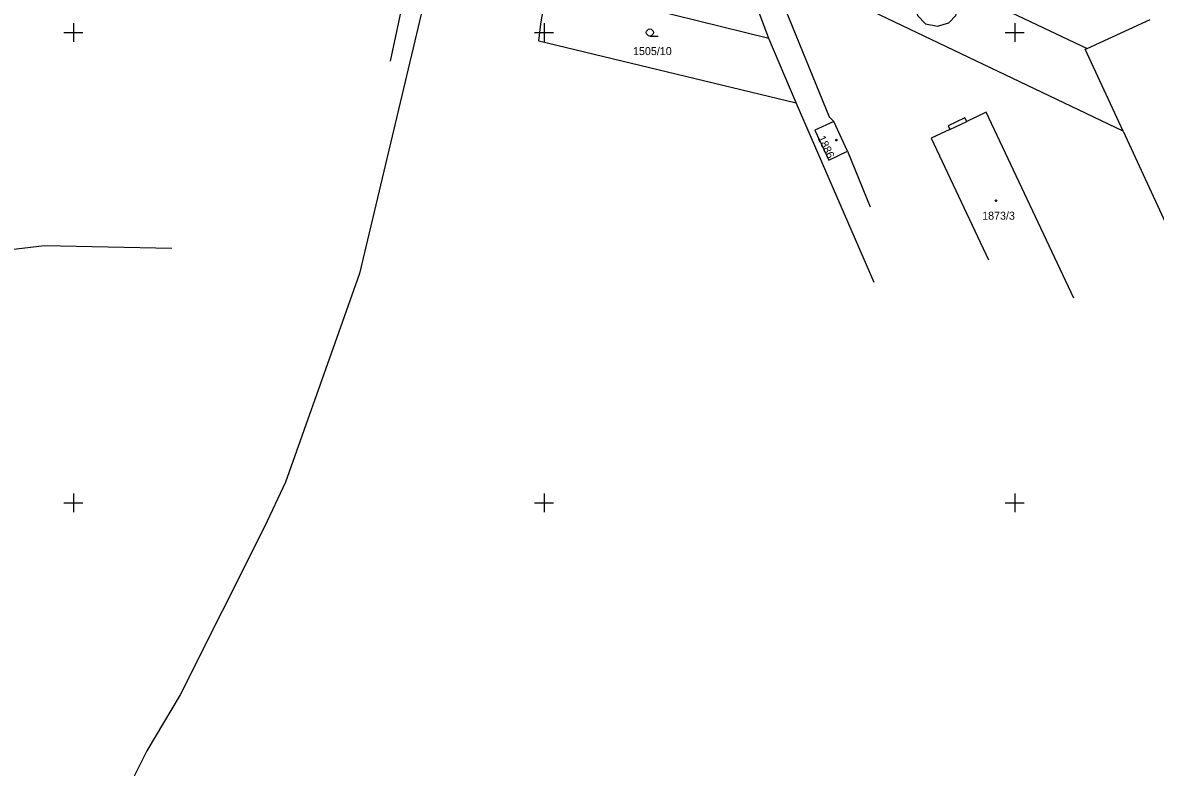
# Model space of a CAD drawing. Extents: x -779302 to -774398, y -1144902 to -1142831.
# Drawn here: x -777410.8 to -777170.1, y -1144156.2 to -1143997.9 of the extents above; entities that cross this region are included whole.
import ezdxf

# ---------------------------------------------------------------- set-up
doc = ezdxf.new("R2010")
doc.units = 0
for name, color, linetype in [('hektosit - Vrstva 5', 7, 'Continuous'), ('Hranice parcel', 7, 'Continuous'), ('Parcelní čísla', 7, 'Continuous'), ('Vnitřní kresba', 7, 'Continuous'), ('Značky budov', 7, 'Continuous'), ('Značky kultur', 7, 'Continuous')]:
    doc.layers.add(name, color=color, linetype=linetype)

msp = doc.modelspace()

# ---------------------------------------------------------------- linework, layer by layer
at = {"layer": 'hektosit - Vrstva 5'}
for p, q in [((-777402, -1144000), (-777398, -1144000)), ((-777400, -1143998), (-777400, -1144002)), ((-777302, -1144000), (-777298, -1144000)), ((-777300, -1143998), (-777300, -1144002)), ((-777202, -1144000), (-777198, -1144000)), ((-777200, -1143998), (-777200, -1144002)), ((-777400, -1144098), (-777400, -1144102)), ((-777300, -1144098), (-777300, -1144102)), ((-777200, -1144098), (-777200, -1144102)), ((-777402, -1144100), (-777398, -1144100)), ((-777302, -1144100), (-777298, -1144100)), ((-777202, -1144100), (-777198, -1144100))]:
    msp.add_line(p, q, dxfattribs=at)
at = {"layer": 'Hranice parcel'}
for p, q in [((-777252.26, -1144001.3), (-777261.12, -1143977.11)), ((-777176.95, -1144020.96), (-777252.93, -1143984.66)), ((-777252.26, -1144001.3), (-777295.44, -1143990.58)), ((-777184.6, -1144003.38), (-777171.18, -1143997.24)), ((-777301.08, -1144001.76), (-777246.41, -1144014.94)), ((-777246.41, -1144014.94), (-777252.26, -1144001.3)), ((-777229.85, -1144053.13), (-777246.41, -1144014.94)), ((-777235.49, -1144025.23), (-777238.44, -1144018.91)), ((-777235.49, -1144025.23), (-777230.69, -1144037.07))]:
    msp.add_line(p, q, dxfattribs=at)
for points in [[(-777294.6, -1143849.93), (-777307.3, -1143865.67), (-777309.05, -1143868.8), (-777311.09, -1143883.18), (-777313.96, -1143945.06), (-777339.24, -1144051.23), (-777343.7, -1144063.85), (-777354.92, -1144095.57), (-777359.4, -1144105.13), (-777377.33, -1144140.81), (-777384.39, -1144152.73), (-777399.7, -1144183.35)], [(-777332.65, -1144006.07), (-777323.96, -1143965.53), (-777320.6, -1143950.03), (-777317.86, -1143929.35), (-777317.3, -1143892.87), (-777317.93, -1143883.67), (-777320.94, -1143881.7)], [(-777481.58, -1143968.55), (-777477.17, -1143979.2), (-777473.05, -1143982.72), (-777456.14, -1143991.88), (-777445.46, -1143999.14), (-777423.92, -1144032.56), (-777417.93, -1144044.16), (-777413.32, -1144046.11), (-777406.13, -1144045.3), (-777379.07, -1144045.85)], [(-777258.48, -1143968.19), (-777214.18, -1143989.29), (-777184.6, -1144003.38)], [(-777252.93, -1143984.66), (-777239.41, -1144017.93), (-777238.44, -1144018.91)], [(-777301.08, -1144001.76), (-777300.69, -1143998.22), (-777300.53, -1143997.32), (-777300.11, -1143994.95), (-777299.22, -1143989.94)], [(-777221.22, -1143994.09), (-777220.62, -1143996.4), (-777218.96, -1143998.16), (-777216.39, -1143998.63), (-777214.02, -1143997.96), (-777212.48, -1143996.38), (-777211.92, -1143994.09), (-777212.38, -1143991.73), (-777214.14, -1143989.99), (-777216.57, -1143989.44), (-777219.09, -1143990.07), (-777220.72, -1143991.8), (-777221.22, -1143994.09)], [(-777176.95, -1144020.96), (-777184.99, -1144003.56), (-777184.6, -1144003.38)], [(-777187.43, -1144056.45), (-777206.08, -1144016.93), (-777210.19, -1144018.89), (-777210.56, -1144018.11), (-777214.13, -1144019.82), (-777213.76, -1144020.59), (-777217.75, -1144022.5), (-777205.57, -1144048.32)], [(-777238.44, -1144018.91), (-777242.48, -1144020.79), (-777239.52, -1144027.11), (-777235.49, -1144025.23)], [(-777176.95, -1144020.96), (-777163.68, -1144049.68), (-777147.08, -1144042), (-777151.17, -1144033.27)]]:
    msp.add_lwpolyline(points, dxfattribs=at)
at = {"layer": 'Vnitřní kresba'}
msp.add_line((-777213.76, -1144020.59), (-777210.19, -1144018.89), dxfattribs=at)
at = {"layer": 'Značky budov'}
for centre in [(-777237.9, -1144022.88), (-777203.96, -1144035.77)]:
    msp.add_circle(centre, 0.175, dxfattribs=at)
at = {"layer": 'Značky kultur'}
msp.add_line((-777277.52, -1144000.75), (-777275.77, -1144000.75), dxfattribs=at)
msp.add_circle((-777277.52, -1144000), 0.75, dxfattribs=at)

# ---------------------------------------------------------------- texts
at = {"layer": 'Parcelní čísla'}
for s, p in [('1505/10', (-777281.09, -1144004.8)), ('1873/3', (-777206.91, -1144039.8))]:
    msp.add_text(s, height=1.7, dxfattribs=at).set_placement(p)
msp.add_text('1886', height=1.7, rotation=296, dxfattribs=at).set_placement((-777241.93, -1144022.42))

doc.saveas('drawing.dxf')
